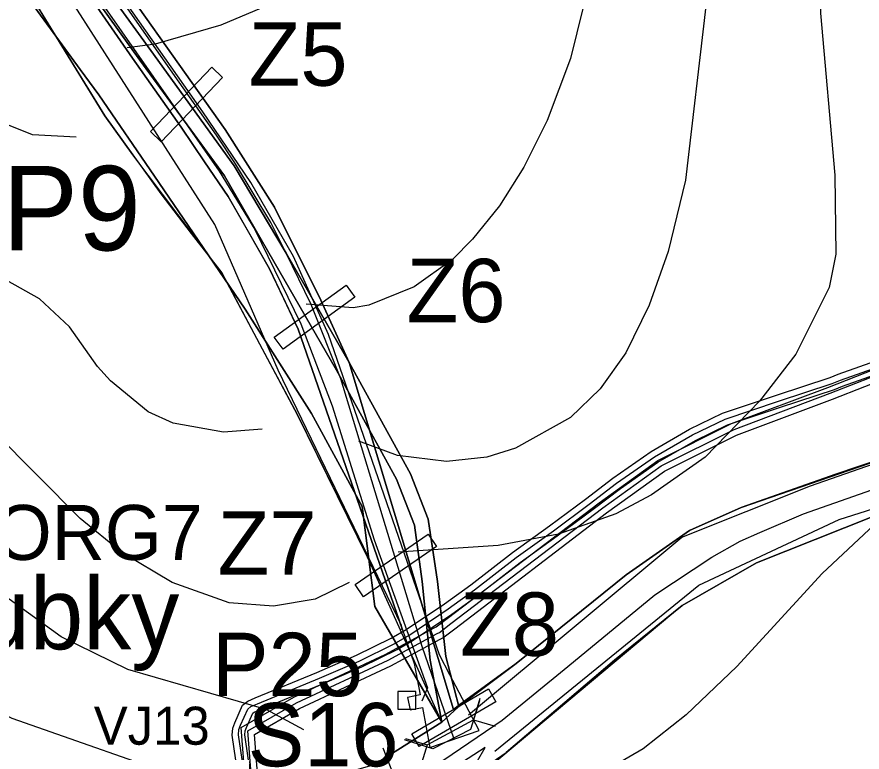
# Model space of a CAD drawing. Extents: x -1900516 to -575031, y -3809306 to -1157387.
# Drawn here: x -577722.2 to -577522.2, y -1158579.8 to -1158405.7 of the extents above; entities that cross this region are included whole.
import ezdxf

# ---------------------------------------------------------------- set-up
doc = ezdxf.new("R2010")
doc.units = 0
for name, color, linetype in [('01_DOPRAVA', 7, 'Continuous'), ('01_MÍSTNÍ_NÁZVY', 7, 'Continuous'), ('01_PARCELY_NÁVRH_PC', 7, 'Continuous'), ('01_PARCELY_NÁVRH_ŽP', 7, 'Continuous'), ('01_PRVKY PSZ', 7, 'Continuous'), ('01_VRSTEVNICE', 7, 'Continuous'), ('02_KULTURY STAV', 7, 'Continuous'), ('03_PC_NÁVRH', 7, 'Continuous'), ('03_PC_OBJEKTY_NÁVRH', 7, 'Continuous'), ('04_ZPF_OP_ORGAN', 7, 'Continuous'), ('06_ÚSES_IP', 7, 'Continuous'), ('07_OCH_P A POPISY TI', 7, 'Continuous'), ('07_SDĚLOVACÍ', 7, 'Continuous')]:
    doc.layers.add(name, color=color, linetype=linetype)

msp = doc.modelspace()

# ---------------------------------------------------------------- linework, layer by layer
at = {"layer": '01_DOPRAVA'}
msp.add_lwpolyline([(-577791.96, -1158629.7), (-577774.51, -1158621.61), (-577746.66, -1158611.72), (-577730.42, -1158606.91), (-577712.71, -1158601.83), (-577694.14, -1158598.05), (-577684.42, -1158596.57), (-577670.79, -1158595.8), (-577654.62, -1158593.87), (-577644.49, -1158591.88), (-577633.09, -1158587.27), (-577621.17, -1158581.61), (-577607.34, -1158572.17), (-577591.81, -1158559.52), (-577571.25, -1158542.51), (-577557.77, -1158533.65), (-577551.04, -1158529.86), (-577546.39, -1158527.81), (-577536.05, -1158523.37), (-577512.5, -1158515.12)], dxfattribs=at)
at = {"layer": '01_PARCELY_NÁVRH_PC'}
for points in [[(-577714.84, -1158386.47), (-577694.82, -1158415.49), (-577683.34, -1158431.84), (-577677.78, -1158440.03), (-577672.22, -1158448.22), (-577662.44, -1158465.36), (-577655.64, -1158479.64), (-577631.05, -1158550.56), (-577628.18, -1158558.83), (-577626.8, -1158566.24), (-577629.75, -1158566.82), (-577629.16, -1158569.76), (-577626.22, -1158569.18), (-577624.46, -1158578.7), (-577612.83, -1158574.69), (-577618.33, -1158564.13), (-577619.74, -1158561.48), (-577622.19, -1158556.77), (-577648.45, -1158480.93), (-577656.71, -1158462.49), (-577666.85, -1158444.93), (-577678.16, -1158428.2), (-577712.67, -1158379.14)], [(-577538.75, -1158787.99), (-577582.32, -1158668.78), (-577593.34, -1158638.12), (-577600.05, -1158618.75), (-577612.8, -1158585.41), (-577613.18, -1158581.86), (-577611.42, -1158578.68), (-577623.42, -1158586.49), (-577620.21, -1158586.97), (-577618.71, -1158588.4), (-577592.18, -1158658.43), (-577580.29, -1158691.64), (-577575.02, -1158706.36), (-577558.49, -1158752.55)]]:
    msp.add_lwpolyline(points, dxfattribs=at)
at = {"layer": '01_PARCELY_NÁVRH_ŽP'}
msp.add_lwpolyline([(-577717.92, -1158402.22), (-577701.35, -1158429.17), (-577694.75, -1158438.38), (-577688.15, -1158447.59), (-577680.92, -1158456.97), (-577673.7, -1158466.35), (-577664.74, -1158483.14), (-577655.77, -1158499.92), (-577647.5, -1158516.78), (-577639.24, -1158533.63), (-577635.38, -1158542.23), (-577631.51, -1158550.83), (-577631.05, -1158550.56), (-577655.64, -1158479.64), (-577659.04, -1158472.5), (-577662.44, -1158465.36), (-577667.33, -1158456.79), (-577672.22, -1158448.22), (-577677.78, -1158440.03), (-577683.34, -1158431.84), (-577683.34, -1158431.84), (-577694.82, -1158415.49), (-577714.84, -1158386.47)], dxfattribs=at)
at = {"layer": '01_PRVKY PSZ'}
msp.add_lwpolyline([(-577632.05, -1158569.61), (-577627.83, -1158569.61), (-577627.83, -1158565.39), (-577632.05, -1158565.39)], close=True, dxfattribs=at)
at = {"layer": '01_VRSTEVNICE'}
for points in [[(-577480.32, -1158063.84), (-577481.45, -1158074.71), (-577487.09, -1158118.45), (-577493.58, -1158146.1), (-577507.41, -1158199.44), (-577513.9, -1158213.26), (-577523.78, -1158228.22), (-577531.4, -1158237.81), (-577555.24, -1158264.34), (-577576.83, -1158286.06), (-577587.97, -1158300.46), (-577592.2, -1158307.23), (-577598.98, -1158320.78), (-577607.3, -1158341.09), (-577614.07, -1158359.72), (-577619.58, -1158369.88), (-577629.74, -1158382.29), (-577639.75, -1158390.05), (-577649.91, -1158396.54), (-577658.38, -1158401.06), (-577673.9, -1158407.69), (-577689.42, -1158412.2), (-577696.05, -1158413.05)], [(-577509.53, -1158238.94), (-577523.07, -1158254.18), (-577542.26, -1158272.8), (-577552.42, -1158285.93), (-577562.44, -1158302.57), (-577569.49, -1158318.8), (-577574.71, -1158334.04), (-577577.95, -1158349.84), (-577580.21, -1158365.64), (-577584.02, -1158381.44), (-577586.7, -1158397.25), (-577591.22, -1158415.59), (-577596.72, -1158430.26), (-577602.22, -1158441.27), (-577608.01, -1158450.44), (-577614.36, -1158458.34), (-577619.15, -1158463.14), (-577628.18, -1158469.63), (-577638.91, -1158474), (-577642.58, -1158474.57), (-577653.72, -1158473.72)], [(-577507.55, -1158258.69), (-577525.47, -1158280.14), (-577531.11, -1158287.9), (-577531.82, -1158289.88), (-577540.99, -1158305.82), (-577546.91, -1158321.34), (-577550.86, -1158335.45), (-577555.1, -1158360.84), (-577559.19, -1158403.17), (-577563.99, -1158444.37), (-577568.08, -1158461.3), (-577572.59, -1158474), (-577578.1, -1158485.29), (-577584.16, -1158493.75), (-577591.22, -1158500.53), (-577604.2, -1158507.86), (-577610.97, -1158509.98), (-577620.57, -1158510.97), (-577632.14, -1158509.56), (-577641.31, -1158506.17)], [(-577516.58, -1158305.25), (-577523.49, -1158323.03), (-577528.29, -1158340.81), (-577531.39, -1158362.54), (-577532.66, -1158384.27), (-577532.1, -1158404.87), (-577528.71, -1158443.24), (-577528.43, -1158461.87), (-577529.98, -1158469.77), (-577537.88, -1158485.57), (-577546.49, -1158496.72), (-577559.33, -1158509.98), (-577572.03, -1158518.87), (-577580.49, -1158523.38), (-577594.04, -1158528.18), (-577608.29, -1158530.86), (-577631.99, -1158532.41)], [(-577708.18, -1158434.21), (-577718.48, -1158433.65), (-577727.37, -1158430.12), (-577741.2, -1158420.95), (-577779.44, -1158392.17)], [(-577664.16, -1158503.35), (-577673.33, -1158504.05), (-577685.19, -1158501.94), (-577691.11, -1158499.26), (-577700, -1158491.92), (-577703.1, -1158488.53), (-577709.73, -1158479.08), (-577716.79, -1158472.45), (-577736.83, -1158461.3), (-577743.03, -1158456.93), (-577769.28, -1158433.65), (-577775.34, -1158428.43), (-577785.08, -1158420.81), (-577798.62, -1158412.63), (-577802.01, -1158411.5), (-577807.65, -1158412.48), (-577809.21, -1158414.04), (-577812.45, -1158420.1), (-577812.87, -1158435.34), (-577814.29, -1158442.11), (-577816.68, -1158447.19), (-577820.78, -1158453.12), (-577834.46, -1158467.65)], [(-577664.16, -1158503.35), (-577673.33, -1158504.05), (-577685.19, -1158501.94), (-577691.11, -1158499.26), (-577700, -1158491.92), (-577703.1, -1158488.53), (-577709.73, -1158479.08), (-577716.79, -1158472.45), (-577736.83, -1158461.3), (-577743.03, -1158456.93), (-577769.28, -1158433.65), (-577775.34, -1158428.43), (-577785.08, -1158420.81), (-577798.62, -1158412.63), (-577802.01, -1158411.5), (-577807.65, -1158412.48), (-577809.21, -1158414.04), (-577812.45, -1158420.1), (-577812.87, -1158435.34), (-577814.29, -1158442.11), (-577816.68, -1158447.19), (-577820.78, -1158453.12), (-577834.46, -1158467.65)], [(-577664.16, -1158503.35), (-577673.33, -1158504.05), (-577685.19, -1158501.94), (-577691.11, -1158499.26), (-577700, -1158491.92), (-577703.1, -1158488.53), (-577709.73, -1158479.08), (-577716.79, -1158472.45), (-577736.83, -1158461.3), (-577743.03, -1158456.93), (-577769.28, -1158433.65), (-577775.34, -1158428.43), (-577785.08, -1158420.81), (-577798.62, -1158412.63), (-577802.01, -1158411.5), (-577807.65, -1158412.48), (-577809.21, -1158414.04), (-577812.45, -1158420.1), (-577812.87, -1158435.34), (-577814.29, -1158442.11), (-577816.68, -1158447.19), (-577820.78, -1158453.12), (-577834.46, -1158467.65)], [(-577643.56, -1158539.61), (-577651.6, -1158543.56), (-577661.48, -1158545.25), (-577671.92, -1158544.41), (-577685.47, -1158539.61), (-577697.32, -1158532.55), (-577707.2, -1158524.51), (-577727.51, -1158504.05), (-577734.29, -1158499.4), (-577756.3, -1158486.98), (-577774.07, -1158472.31), (-577779.15, -1158469.49), (-577785.93, -1158468.07), (-577794.96, -1158469.06), (-577805.26, -1158472.87), (-577810.47, -1158476.54), (-577813.16, -1158479.93), (-577821.34, -1158500.24), (-577825.43, -1158508.71), (-577830.51, -1158517.18)], [(-577643.56, -1158539.61), (-577651.6, -1158543.56), (-577661.48, -1158545.25), (-577671.92, -1158544.41), (-577685.47, -1158539.61), (-577697.32, -1158532.55), (-577707.2, -1158524.51), (-577727.51, -1158504.05), (-577734.29, -1158499.4), (-577756.3, -1158486.98), (-577774.07, -1158472.31), (-577779.15, -1158469.49), (-577785.93, -1158468.07), (-577794.96, -1158469.06), (-577805.26, -1158472.87), (-577810.47, -1158476.54), (-577813.16, -1158479.93), (-577821.34, -1158500.24), (-577825.43, -1158508.71), (-577830.51, -1158517.18)], [(-577643.56, -1158539.61), (-577651.6, -1158543.56), (-577661.48, -1158545.25), (-577671.92, -1158544.41), (-577685.47, -1158539.61), (-577697.32, -1158532.55), (-577707.2, -1158524.51), (-577727.51, -1158504.05), (-577734.29, -1158499.4), (-577756.3, -1158486.98), (-577774.07, -1158472.31), (-577779.15, -1158469.49), (-577785.93, -1158468.07), (-577794.96, -1158469.06), (-577805.26, -1158472.87), (-577810.47, -1158476.54), (-577813.16, -1158479.93), (-577821.34, -1158500.24), (-577825.43, -1158508.71), (-577830.51, -1158517.18)], [(-577654.29, -1158574.46), (-577663.18, -1158569.66), (-577695.91, -1158560.21), (-577711.71, -1158552.45), (-577723.99, -1158543.56), (-577741.06, -1158527.33), (-577748.96, -1158520.84), (-577769.42, -1158507.16), (-577779.72, -1158495.31), (-577781.97, -1158493.9), (-577786.35, -1158492.62), (-577789.31, -1158492.62), (-577791.01, -1158493.33), (-577795.24, -1158496.86), (-577801.45, -1158505.89), (-577813.44, -1158525.92), (-577822.75, -1158537.07), (-577829.52, -1158543.14)], [(-577654.29, -1158574.46), (-577663.18, -1158569.66), (-577695.91, -1158560.21), (-577711.71, -1158552.45), (-577723.99, -1158543.56), (-577741.06, -1158527.33), (-577748.96, -1158520.84), (-577769.42, -1158507.16), (-577779.72, -1158495.31), (-577781.97, -1158493.9), (-577786.35, -1158492.62), (-577789.31, -1158492.62), (-577791.01, -1158493.33), (-577795.24, -1158496.86), (-577801.45, -1158505.89), (-577813.44, -1158525.92), (-577822.75, -1158537.07), (-577829.52, -1158543.14)], [(-577679.23, -1158587.31), (-577723.28, -1158571.78), (-577731.46, -1158567.97), (-577742.75, -1158560.49), (-577748.82, -1158555.13), (-577758.55, -1158544.55), (-577769.14, -1158530.44), (-577775.91, -1158522.54), (-577781.97, -1158518.3), (-577786.49, -1158517.32), (-577790.02, -1158518.16), (-577795.38, -1158523.95), (-577806.67, -1158549.06), (-577811.89, -1158558.94), (-577815.56, -1158564.44), (-577822.61, -1158572.34), (-577829.24, -1158577.42)], [(-577679.23, -1158587.31), (-577723.28, -1158571.78), (-577731.46, -1158567.97), (-577742.75, -1158560.49), (-577748.82, -1158555.13), (-577758.55, -1158544.55), (-577769.14, -1158530.44), (-577775.91, -1158522.54), (-577781.97, -1158518.3), (-577786.49, -1158517.32), (-577790.02, -1158518.16), (-577795.38, -1158523.95), (-577806.67, -1158549.06), (-577811.89, -1158558.94), (-577815.56, -1158564.44), (-577822.61, -1158572.34), (-577829.24, -1158577.42)], [(-577679.23, -1158587.31), (-577723.28, -1158571.78), (-577731.46, -1158567.97), (-577742.75, -1158560.49), (-577748.82, -1158555.13), (-577758.55, -1158544.55), (-577769.14, -1158530.44), (-577775.91, -1158522.54), (-577781.97, -1158518.3), (-577786.49, -1158517.32), (-577790.02, -1158518.16), (-577795.38, -1158523.95), (-577806.67, -1158549.06), (-577811.89, -1158558.94), (-577815.56, -1158564.44), (-577822.61, -1158572.34), (-577829.24, -1158577.42)], [(-577518.13, -1158524.79), (-577531.68, -1158537.49), (-577551.85, -1158559.5), (-577563.85, -1158570.93), (-577574.01, -1158578.97), (-577584.16, -1158584.9), (-577589.24, -1158586.59), (-577594.32, -1158587.44), (-577607.02, -1158586.31), (-577631.85, -1158588.29), (-577635.52, -1158578.83)]]:
    msp.add_lwpolyline(points, dxfattribs=at)
at = {"layer": '02_KULTURY STAV'}
for points in [[(-577709.91, -1158386.88), (-577690.47, -1158413.7), (-577670.74, -1158440.98), (-577658.43, -1158461.65), (-577643.54, -1158487.52), (-577629.09, -1158513.87), (-577624.87, -1158524.61), (-577622.67, -1158539.38), (-577620.7, -1158557.16), (-577617.63, -1158568.99), (-577617.78, -1158569.1), (-577621.63, -1158572.72), (-577624.38, -1158557.98), (-577626.28, -1158539.38), (-577628.11, -1158526.05), (-577632.4, -1158515.15), (-577646.54, -1158489.33), (-577661.41, -1158463.62), (-577673.09, -1158443.39), (-577693.1, -1158415.96), (-577712.74, -1158388.54)], [(-577501.88, -1158504.97), (-577528.42, -1158513.95), (-577550.87, -1158521.86), (-577563.06, -1158527.28), (-577578.04, -1158537.8), (-577604.06, -1158558.76), (-577617.63, -1158568.99), (-577620.7, -1158557.16), (-577622.67, -1158539.38), (-577624.87, -1158524.61), (-577629.09, -1158513.87), (-577643.54, -1158487.52), (-577658.43, -1158461.65), (-577670.74, -1158440.98), (-577690.47, -1158413.7), (-577709.91, -1158386.88)], [(-577712.74, -1158388.54), (-577693.1, -1158415.96), (-577673.09, -1158443.39), (-577661.41, -1158463.62), (-577646.54, -1158489.33), (-577632.4, -1158515.15), (-577628.11, -1158526.05), (-577626.28, -1158539.38), (-577624.38, -1158557.98), (-577621.63, -1158572.72), (-577637.53, -1158545.29), (-577640.49, -1158521.61), (-577652.45, -1158499.65), (-577668.14, -1158474.89), (-577679.25, -1158458.62), (-577689.6, -1158443.47), (-577702.76, -1158424.2), (-577707.16, -1158418.15), (-577721.44, -1158398.51)], [(-577721.44, -1158398.51), (-577707.16, -1158418.15), (-577702.76, -1158424.2), (-577689.6, -1158443.47), (-577679.25, -1158458.62), (-577668.14, -1158474.89), (-577652.45, -1158499.65), (-577640.49, -1158521.61), (-577637.53, -1158545.29), (-577621.63, -1158572.72), (-577637.54, -1158582.7)], [(-577637.54, -1158582.7), (-577621.63, -1158572.72), (-577617.78, -1158569.1), (-577617.63, -1158568.99), (-577604.06, -1158558.76), (-577578.04, -1158537.8), (-577563.06, -1158527.28), (-577550.87, -1158521.86), (-577528.42, -1158513.95), (-577501.88, -1158504.97)], [(-577568.65, -1158754.78), (-577591.51, -1158717.68), (-577617.31, -1158676), (-577642.57, -1158637.15), (-577666.19, -1158606.46), (-577668.53, -1158602.8), (-577643.99, -1158598.15), (-577621.69, -1158590.46), (-577606.45, -1158579.9), (-577580.83, -1158557.99), (-577564.81, -1158545.04), (-577547.21, -1158534.99), (-577519.46, -1158523.89)], [(-577519.46, -1158523.89), (-577547.21, -1158534.99), (-577564.81, -1158545.04), (-577580.83, -1158557.99), (-577606.45, -1158579.9)]]:
    msp.add_lwpolyline(points, dxfattribs=at)
at = {"layer": '03_PC_NÁVRH'}
msp.add_lwpolyline([(-577618.7, -1158576.74), (-577626.3, -1158554.75), (-577645.53, -1158491.38), (-577652.58, -1158473.83), (-577658.43, -1158461.65), (-577662.07, -1158454.41), (-577670.45, -1158440.49), (-577674.94, -1158433.77), (-577685.25, -1158419.07), (-577695.56, -1158404.36), (-577718.59, -1158371.43), (-577725.36, -1158356.08), (-577729.2, -1158341.54), (-577730.06, -1158328.13), (-577728.6, -1158314.67), (-577723.33, -1158298.94), (-577714.98, -1158279.63), (-577705.38, -1158260.84), (-577689.69, -1158238.17), (-577674.29, -1158224.37)], dxfattribs=at)
at = {"layer": '03_PC_OBJEKTY_NÁVRH'}
for points in [[(-577712.88, -1158386.97), (-577674.34, -1158442.23), (-577665.85, -1158456.05), (-577654.98, -1158478.42), (-577647.56, -1158497.78), (-577637.68, -1158529.53), (-577625.03, -1158564.59), (-577626.36, -1158567.68)], [(-577688.01, -1158435.29), (-577690.55, -1158432.88), (-577676.06, -1158417.67), (-577673.53, -1158420.09), (-577688.01, -1158435.29)], [(-577659.21, -1158484.41), (-577661.27, -1158481.58), (-577644.29, -1158469.22), (-577642.23, -1158472.05), (-577659.21, -1158484.41)], [(-577640.18, -1158543.01), (-577642.16, -1158540.12), (-577624.86, -1158528.22), (-577622.88, -1158531.11), (-577640.18, -1158543.01)], [(-577627, -1158578.44), (-577628.76, -1158575.42), (-577610.63, -1158564.81), (-577608.87, -1158567.84), (-577627, -1158578.44)], [(-577612.7, -1158567.66), (-577614.85, -1158574.4), (-577623.74, -1158578.98), (-577630.48, -1158576.83)], [(-577612.63, -1158567.05), (-577614.14, -1158572.13), (-577609.06, -1158573.65)], [(-577625.14, -1158578.07), (-577614.14, -1158572.13)], [(-577630.22, -1158576.56), (-577625.14, -1158578.07), (-577626.66, -1158583.16)]]:
    msp.add_lwpolyline(points, dxfattribs=at)
at = {"layer": '04_ZPF_OP_ORGAN'}
for points in [[(-577726.75, -1158341.05), (-577722.99, -1158355.28), (-577716.42, -1158370.18), (-577694.83, -1158401.38), (-577672.87, -1158432.36), (-577661.2, -1158450.78), (-577650.29, -1158472.82), (-577643.54, -1158487.52), (-577618.86, -1158569.69), (-577617.69, -1158568.77), (-577604.06, -1158558.76), (-577578.04, -1158537.8), (-577563.06, -1158527.28), (-577550.87, -1158521.86), (-577501.88, -1158504.97)], [(-577802.53, -1158400.64), (-577781.2, -1158435.16), (-577773.41, -1158456.33), (-577775.03, -1158478.92), (-577780.54, -1158506.95), (-577774.8, -1158607.25), (-577774.57, -1158612.4), (-577723.29, -1158594.98), (-577708.09, -1158591.83), (-577688.11, -1158589.57), (-577651.46, -1158586.62), (-577637.54, -1158582.7), (-577621.63, -1158572.72), (-577633.83, -1158545.47), (-577639.24, -1158533.63), (-577655.77, -1158499.92), (-577673.7, -1158466.35), (-577694.75, -1158438.38), (-577701.35, -1158429.17), (-577734.49, -1158375.27)], [(-577621.63, -1158572.72), (-577633.83, -1158545.47), (-577639.24, -1158533.63), (-577655.77, -1158499.92), (-577673.7, -1158466.35), (-577694.75, -1158438.38), (-577701.35, -1158429.17), (-577734.49, -1158375.27)], [(-577802.53, -1158400.64), (-577781.2, -1158435.16), (-577773.41, -1158456.33), (-577775.03, -1158478.92), (-577780.54, -1158506.95), (-577774.8, -1158607.25), (-577774.57, -1158612.4), (-577723.29, -1158594.98), (-577708.09, -1158591.83), (-577688.11, -1158589.57), (-577651.46, -1158586.62), (-577637.54, -1158582.7), (-577621.63, -1158572.72)], [(-577501.88, -1158504.97), (-577550.87, -1158521.86), (-577563.06, -1158527.28), (-577578.04, -1158537.8), (-577604.06, -1158558.76), (-577617.69, -1158568.77), (-577618.86, -1158569.69), (-577643.54, -1158487.52), (-577650.29, -1158472.82), (-577661.2, -1158450.78), (-577672.87, -1158432.36), (-577694.83, -1158401.38)]]:
    msp.add_lwpolyline(points, dxfattribs=at)
msp.add_lwpolyline([(-577350.05, -1159164.2), (-576903.86, -1158894.73), (-577022.53, -1158810.48), (-577009.99, -1158786.2), (-576892.58, -1158838.93), (-576871.91, -1158799.96), (-577005.93, -1158719.17), (-577009.6, -1158721.31), (-577178.26, -1158431.99), (-577189.42, -1158416.79), (-577219.92, -1158422.77), (-577242.89, -1158431.88), (-577294.41, -1158455.68), (-577323.82, -1158465.16), (-577429.53, -1158496.15), (-577519.46, -1158523.89), (-577547.21, -1158534.99), (-577564.81, -1158545.04), (-577613.08, -1158585.53), (-577524.43, -1158834.12), (-577501.85, -1158879.88), (-577349.53, -1159162.53)], close=True, dxfattribs=at)
msp.add_lwpolyline([(-577350.05, -1159164.2), (-576903.86, -1158894.73), (-577022.53, -1158810.48), (-577009.99, -1158786.2), (-576892.58, -1158838.93), (-576871.91, -1158799.96), (-577005.93, -1158719.17), (-577009.6, -1158721.31), (-577178.26, -1158431.99), (-577189.42, -1158416.79), (-577219.92, -1158422.77), (-577242.89, -1158431.88), (-577294.41, -1158455.68), (-577323.82, -1158465.16), (-577429.53, -1158496.15), (-577519.46, -1158523.89), (-577547.21, -1158534.99), (-577564.81, -1158545.04), (-577613.08, -1158585.53), (-577524.43, -1158834.12), (-577501.85, -1158879.88), (-577349.53, -1159162.53)], close=True, dxfattribs=at)
at = {"layer": '06_ÚSES_IP'}
for points in [[(-577631.22, -1158549.81), (-577660.32, -1158489.36), (-577675.34, -1158454.91), (-577737.2, -1158358.35), (-577746.98, -1158301.47), (-577722.05, -1158267.75), (-577746.89, -1158232.27), (-577811.15, -1158197.63)], [(-577615.37, -1158570.91), (-577564.9, -1158528.89), (-577534.45, -1158516.77), (-577473.24, -1158495.33), (-577368.93, -1158465.65), (-577306.14, -1158447.76), (-577270.5, -1158429.48), (-577194.66, -1158399.7), (-577062.27, -1158354.59)], [(-577609.11, -1158579.54), (-577560.84, -1158540.29), (-577527.67, -1158524.72), (-577472.9, -1158507.36), (-577368.59, -1158477.68), (-577300.77, -1158455.93), (-577276.08, -1158444.8), (-577210.1, -1158417.78)]]:
    msp.add_lwpolyline(points, dxfattribs=at)
at = {"layer": '07_OCH_P A POPISY TI'}
for points in [[(-577669.6, -1158587.02), (-577671.27, -1158575.75), (-577671.1, -1158574.07), (-577670.63, -1158572.82), (-577668.8, -1158568.67), (-577667.57, -1158567.68), (-577665.81, -1158566.94), (-577651.2, -1158560.89), (-577641.83, -1158556.86), (-577633.64, -1158552.79), (-577630.04, -1158550.75), (-577621.02, -1158544.66), (-577614.78, -1158540.15), (-577604.94, -1158532.52), (-577596.15, -1158526.17), (-577587.67, -1158519.86), (-577581.17, -1158514.92), (-577572.13, -1158508.58), (-577563.07, -1158503.33), (-577555.21, -1158499.54), (-577542.45, -1158495.28), (-577529.78, -1158491.08), (-577527.89, -1158490.34), (-577517.62, -1158486.66)], [(-577564.55, -1158760.71), (-577590.12, -1158717.67), (-577615.96, -1158674.83), (-577635.72, -1158644.84), (-577643.35, -1158633.01), (-577665.96, -1158601.61), (-577666.79, -1158600.46), (-577667.18, -1158595.29), (-577667.31, -1158594.14), (-577667.84, -1158590.19), (-577669.09, -1158573.95), (-577656.68, -1158566.75), (-577635.02, -1158556.69), (-577623.43, -1158550.36), (-577623.01, -1158550.14), (-577620.39, -1158548.16), (-577584.46, -1158520.73), (-577570.56, -1158510.73), (-577553.11, -1158502), (-577530.33, -1158493.43), (-577514.91, -1158487.39)], [(-577666.64, -1158586.58), (-577668.25, -1158575.67), (-577668.16, -1158574.77), (-577667.85, -1158573.96), (-577666.34, -1158570.55), (-577666.01, -1158570.28), (-577664.65, -1158569.72), (-577650.04, -1158563.65), (-577640.57, -1158559.58), (-577632.24, -1158555.45), (-577628.46, -1158553.31), (-577619.3, -1158547.12), (-577612.98, -1158542.55), (-577603.14, -1158534.92), (-577594.37, -1158528.59), (-577585.87, -1158522.26), (-577579.41, -1158517.34), (-577570.51, -1158511.12), (-577561.67, -1158505.99), (-577554.07, -1158502.32), (-577541.51, -1158498.12), (-577528.76, -1158493.9), (-577526.83, -1158493.14), (-577516.62, -1158489.48)], [(-577561.96, -1158759.2), (-577587.55, -1158716.13), (-577613.42, -1158673.23), (-577633.21, -1158643.2), (-577640.87, -1158631.32), (-577663.53, -1158599.86), (-577663.86, -1158599.39), (-577664.19, -1158595.01), (-577664.33, -1158593.77), (-577664.86, -1158589.87), (-577665.95, -1158575.6), (-577655.3, -1158569.41), (-577633.67, -1158559.37), (-577622.04, -1158553.01), (-577621.42, -1158552.7), (-577618.58, -1158550.55), (-577582.67, -1158523.14), (-577569, -1158513.3), (-577551.9, -1158504.75), (-577529.25, -1158496.23), (-577513.92, -1158490.22)]]:
    msp.add_lwpolyline(points, dxfattribs=at)
at = {"layer": '07_SDĚLOVACÍ'}
for points in [[(-577668.12, -1158586.8), (-577669.76, -1158575.71), (-577669.63, -1158574.42), (-577669.24, -1158573.39), (-577667.57, -1158569.61), (-577666.79, -1158568.98), (-577665.23, -1158568.33), (-577650.62, -1158562.27), (-577641.2, -1158558.22), (-577632.94, -1158554.12), (-577629.25, -1158552.03), (-577620.16, -1158545.89), (-577613.88, -1158541.35), (-577604.04, -1158533.72), (-577595.26, -1158527.38), (-577586.77, -1158521.06), (-577580.29, -1158516.13), (-577571.32, -1158509.85), (-577562.37, -1158504.66), (-577554.64, -1158500.93), (-577541.98, -1158496.7), (-577529.27, -1158492.49), (-577527.36, -1158491.74), (-577517.12, -1158488.07)], [(-577563.26, -1158759.96), (-577588.83, -1158716.9), (-577614.69, -1158674.03), (-577634.47, -1158644.02), (-577642.11, -1158632.17), (-577664.74, -1158600.74), (-577665.33, -1158599.93), (-577665.68, -1158595.15), (-577665.82, -1158593.96), (-577666.35, -1158590.03), (-577667.52, -1158574.77), (-577655.99, -1158568.08), (-577634.34, -1158558.03), (-577622.73, -1158551.69), (-577622.21, -1158551.42), (-577619.48, -1158549.36), (-577583.56, -1158521.93), (-577569.78, -1158512.01), (-577552.51, -1158503.37), (-577529.79, -1158494.83), (-577514.42, -1158488.8)]]:
    msp.add_lwpolyline(points, dxfattribs=at)

# ---------------------------------------------------------------- texts
at = {"layer": '01_MÍSTNÍ_NÁZVY'}
msp.add_text('Loubky', height=17, dxfattribs=at).set_placement((-577757.03, -1158555.44))
at = {"layer": '01_PRVKY PSZ'}
msp.add_text('VJ13', height=9, dxfattribs=at).set_placement((-577703.98, -1158578.02))
at = {"layer": '03_PC_OBJEKTY_NÁVRH'}
for s, p in [('Z5', (-577667.37, -1158422.03)), ('Z6', (-577629.98, -1158478)), ('Z7', (-577674.68, -1158537.74)), ('Z8', (-577617.35, -1158556.98)), ('P25', (-577676.01, -1158566.52)), ('S16', (-577667.57, -1158583.14))]:
    msp.add_text(s, height=15, dxfattribs=at).set_placement(p)
at = {"layer": '04_ZPF_OP_ORGAN'}
msp.add_text('ORG7', height=13, dxfattribs=at).set_placement((-577727.45, -1158534.27))
at = {"layer": '06_ÚSES_IP'}
msp.add_text('IP9', height=20, dxfattribs=at).set_placement((-577733, -1158461.01))

doc.saveas('drawing.dxf')
